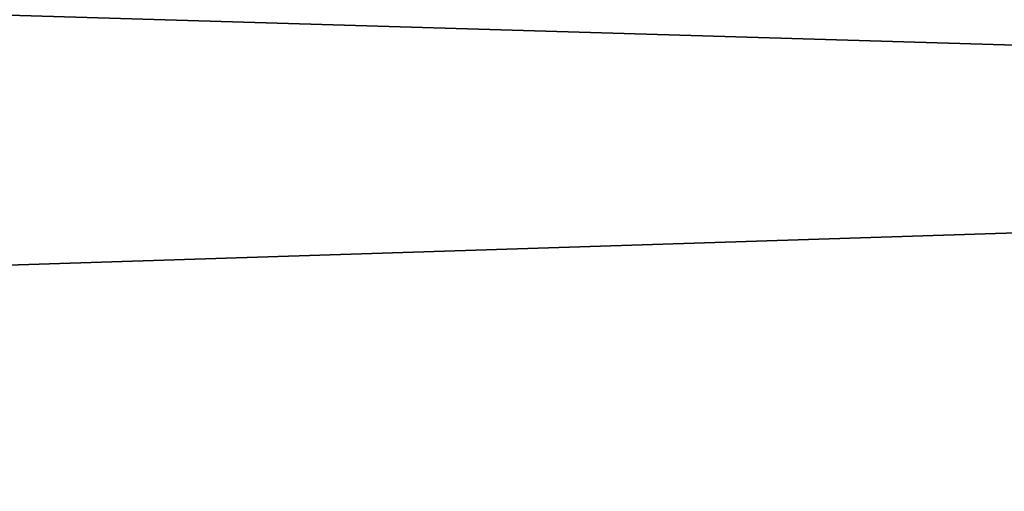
# Model space of a CAD drawing. Header units: millimetres. Extents: x -522 to 188, y -54 to 63.
# Tile 752 of 1056: x -2.6029 to -2.5813, y -36.7897 to -36.7793. Entities that reach past the tile are written whole.
import ezdxf

# ---------------------------------------------------------------- set-up
doc = ezdxf.new("R2010")
doc.units = ezdxf.units.MM
doc.header["$LTSCALE"] = 65.185185
for name, color, linetype in [('1', 7, 'CONTINUOUS'), ('2', 7, 'CONTINUOUS'), ('8', 7, 'CONTINUOUS'), ('9', 7, 'CONTINUOUS')]:
    doc.layers.add(name, color=color, linetype=linetype)

msp = doc.modelspace()

# ---------------------------------------------------------------- linework, layer by layer
at = {"layer": '1', "color": 7, "linetype": 'CONTINUOUS'}
for points in [[(-3.364709, -36.8, -12.557017), (-2.536174, 23, -12.750209), (-2.536229, -36.8, -12.750196), (-3.364709, -36.8, -12.557017)], [(-3.364648, 23, -12.557036), (-2.536174, 23, -12.750209), (-3.364709, -36.8, -12.557017), (-3.364648, 23, -12.557036)]]:
    msp.add_3dface(points, dxfattribs=at)
at = {"layer": '2', "color": 7, "linetype": 'CONTINUOUS'}
for points in [[(-2.536229, -36.8, 12.750196), (-3.364648, 23, 12.557036), (-3.364709, -36.8, 12.557017), (-2.536229, -36.8, 12.750196)], [(-2.536174, 23, 12.750209), (-3.364648, 23, 12.557036), (-2.536229, -36.8, 12.750196), (-2.536174, 23, 12.750209)]]:
    msp.add_3dface(points, dxfattribs=at)
at = {"layer": '8', "color": 3, "linetype": 'CONTINUOUS'}
for points in [[(-2.173196, -36.770913, -10.925392), (-2.852325, -36.792709, -10.645021), (-2.883097, -36.770913, -10.759866), (-2.173196, -36.770913, -10.925392)], [(-2.15, -36.792709, -10.80878), (-2.852325, -36.792709, -10.645021), (-2.173196, -36.770913, -10.925392), (-2.15, -36.792709, -10.80878)]]:
    msp.add_3dface(points, dxfattribs=at)
at = {"layer": '9', "color": 3, "linetype": 'CONTINUOUS'}
for points in [[(-2.852325, -36.792709, 10.645021), (-2.15, -36.792709, 10.80878), (-2.883097, -36.770913, 10.759866), (-2.852325, -36.792709, 10.645021)], [(-2.883097, -36.770913, 10.759866), (-2.15, -36.792709, 10.80878), (-2.173196, -36.770913, 10.925392), (-2.883097, -36.770913, 10.759866)]]:
    msp.add_3dface(points, dxfattribs=at)

doc.saveas('drawing.dxf')
